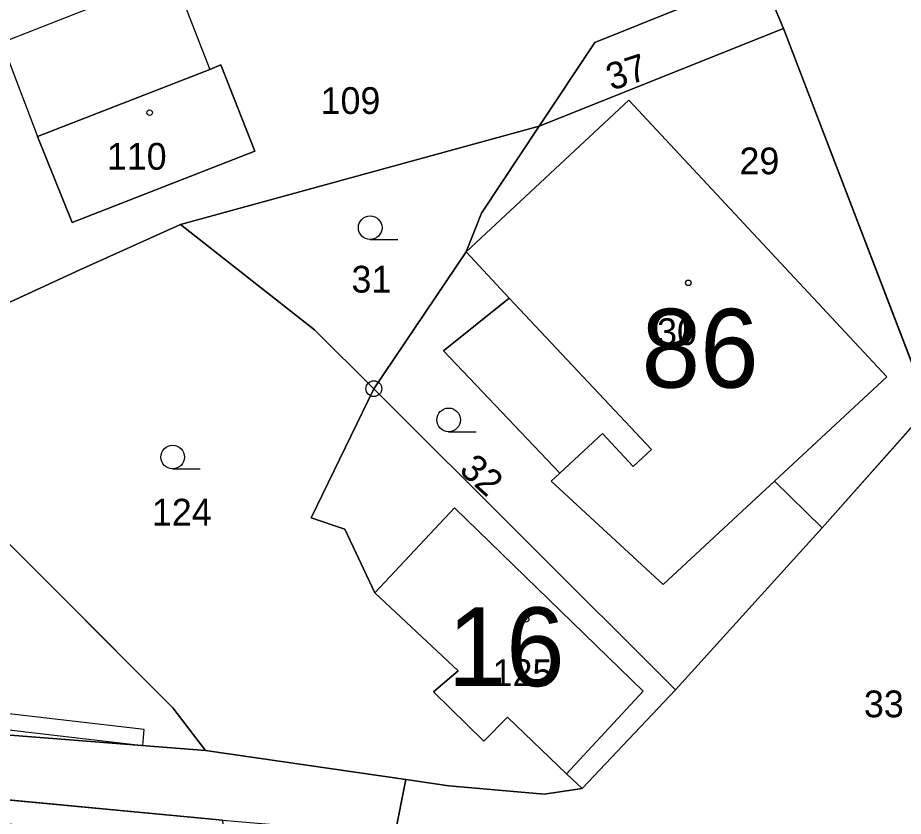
# Model space of a CAD drawing. Extents: x -689422 to -685210, y -987725 to -982160.
# Drawn here: x -686128 to -686071.8, y -987125.3 to -987074.6 of the extents above; entities that cross this region are included whole.
import ezdxf

# ---------------------------------------------------------------- set-up
doc = ezdxf.new("R2010")
doc.units = 0
for name, color, linetype in [('KN_Budovy', 7, 'Continuous'), ('KN_Budovy_cisla_domovni', 7, 'Continuous'), ('KN_Hranice_parcel', 7, 'Continuous'), ('KN_Hranice_parcel_vnitrni_kresba', 7, 'Continuous'), ('KN_Parcelni cisla', 7, 'Continuous'), ('KN_Polygon parcely', 7, 'Continuous'), ('KN_POZEMKY_OSTATNI PLOCHA', 7, 'Continuous'), ('KN_POZEMKY_TTP', 7, 'Continuous'), ('KN_POZEMKY_ZAHRADA', 7, 'Continuous'), ('KN_POZEMKY_ZASTAVENA PLOCHA', 7, 'Continuous'), ('KN_VYUZITI_16_ostatni plocha_silnice', 7, 'Continuous'), ('KN_VYUZITI_17_ostatni plocha_ostatni komunikace', 7, 'Continuous'), ('KN_VYUZITI_23_ostatni plocha_manipulacni plocha', 7, 'Continuous'), ('KN_Věcná břemena k části', 7, 'Continuous'), ('KN_Značky bodu BP', 7, 'Continuous'), ('KN_Značky budov', 7, 'Continuous'), ('KN_Značky kultur', 7, 'Continuous')]:
    doc.layers.add(name, color=color, linetype=linetype)

msp = doc.modelspace()

# ---------------------------------------------------------------- linework, layer by layer
at = {"layer": 'KN_Budovy'}
for points in [[(-686126.73, -987082.15), (-686124.54, -987087.61), (-686112.93, -987083.08), (-686115.1, -987077.6), (-686115.8, -987077.89)], [(-686099.52, -987089.48), (-686096.79, -987092.41), (-686087.75, -987102.02), (-686088.92, -987103.11), (-686090.86, -987101.01), (-686093.57, -987103.53), (-686094.12, -987104.04), (-686087.01, -987110.59), (-686079.95, -987104.03), (-686072.82, -987097.41), (-686089.19, -987079.85)], [(-686105.32, -987111.12), (-686100.03, -987116.08), (-686101.59, -987117.41), (-686098.39, -987120.54), (-686096.9, -987119.02), (-686093.15, -987122.61), (-686088.28, -987117.37), (-686100.27, -987105.73)]]:
    msp.add_lwpolyline(points, close=True, dxfattribs=at)
at = {"layer": 'KN_Hranice_parcel'}
for p, q in [((-686080.13, -987073.48), (-686079.38, -987075.29)), ((-686079.38, -987075.29), (-686094.88, -987081.5)), ((-686070.14, -987099.36), (-686079.38, -987075.29)), ((-686117.66, -987087.74), (-686094.88, -987081.5)), ((-686099.52, -987089.48), (-686105.38, -987098.16)), ((-686072.82, -987097.41), (-686079.95, -987104.03)), ((-686105.38, -987098.16), (-686086.23, -987117.28)), ((-686076.93, -987106.99), (-686070.14, -987099.36)), ((-686079.95, -987104.03), (-686087.01, -987110.59)), ((-686079.95, -987104.03), (-686076.93, -987106.99)), ((-686086.23, -987117.28), (-686076.93, -987106.99)), ((-686086.23, -987117.28), (-686092.15, -987123.54)), ((-686116.06, -987121.13), (-686103.36, -987122.98)), ((-686114.99, -987125.55), (-686145.3, -987122.7)), ((-686103.36, -987122.98), (-686104.04, -987126.48)), ((-686100.62, -987123.38), (-686103.36, -987122.98))]:
    msp.add_line(p, q, dxfattribs=at)
for points in [[(-686094.88, -987081.5), (-686091.35, -987076.18), (-686085.76, -987073.93), (-686080.13, -987073.48)], [(-686115.1, -987077.6), (-686112.93, -987083.08), (-686124.54, -987087.61), (-686126.73, -987082.15), (-686115.8, -987077.89), (-686115.1, -987077.6)], [(-686099.52, -987089.48), (-686089.19, -987079.85), (-686072.82, -987097.41)], [(-686094.88, -987081.5), (-686098.55, -987087.01), (-686099.52, -987089.48)], [(-686135.99, -987096.12), (-686124.04, -987090.62), (-686117.66, -987087.74)], [(-686105.38, -987098.16), (-686109.15, -987094.42), (-686117.66, -987087.74)], [(-686087.01, -987110.59), (-686094.12, -987104.04), (-686093.57, -987103.53), (-686100.96, -987095.75), (-686096.79, -987092.41), (-686099.52, -987089.48)], [(-686135.99, -987096.12), (-686131.32, -987103.36), (-686132.37, -987104.17), (-686118.14, -987118.42), (-686116.06, -987121.13)], [(-686105.32, -987111.12), (-686107.23, -987107.07), (-686109.37, -987106.35), (-686105.38, -987098.16)], [(-686092.15, -987123.54), (-686093.15, -987122.61), (-686096.9, -987119.02), (-686098.39, -987120.54), (-686101.59, -987117.41), (-686100.03, -987116.08), (-686105.32, -987111.12)], [(-686116.06, -987121.13), (-686142.77, -987119.04), (-686143.51, -987118.98)], [(-686092.15, -987123.54), (-686094.56, -987123.91), (-686100.62, -987123.38)]]:
    msp.add_lwpolyline(points, dxfattribs=at)
at = {"layer": 'KN_Hranice_parcel_vnitrni_kresba'}
for p, q in [((-686129, -987076.19), (-686122.84, -987073.78)), ((-686117.41, -987073.78), (-686115.8, -987077.89)), ((-686129, -987076.19), (-686126.73, -987082.15)), ((-686096.79, -987092.41), (-686087.75, -987102.02)), ((-686093.57, -987103.53), (-686090.86, -987101.01)), ((-686090.86, -987101.01), (-686088.92, -987103.11)), ((-686088.92, -987103.11), (-686087.75, -987102.02)), ((-686105.32, -987111.12), (-686100.27, -987105.73)), ((-686100.27, -987105.73), (-686088.28, -987117.37)), ((-686093.15, -987122.61), (-686088.28, -987117.37))]:
    msp.add_line(p, q, dxfattribs=at)
at = {"layer": 'KN_Polygon parcely'}
for points in [[(-686115.2, -986987.3), (-686107.22, -987009.14), (-686106.96, -987009.84), (-686105.76, -987013.13), (-686100.06, -987028.6), (-686097.55, -987035.55), (-686094.14, -987041.82), (-686084.02, -987064.7), (-686081.41, -987070.59), (-686080.13, -987073.48), (-686079.38, -987075.29), (-686070.14, -987099.36), (-686068.78, -987101.64), (-686056.17, -987116.86), (-686038.83, -987125.06)], [(-686038.83, -987125.06), (-686056.17, -987116.86), (-686068.78, -987101.64), (-686070.14, -987099.36), (-686076.93, -987106.99), (-686086.23, -987117.28), (-686092.15, -987123.54), (-686094.56, -987123.91), (-686100.62, -987123.38), (-686103.36, -987122.98), (-686104.04, -987126.48)], [(-686190.15, -987101.97), (-686167.76, -987114.34), (-686163.6, -987116.64), (-686153.13, -987120.11), (-686145.3, -987122.7), (-686114.99, -987125.55), (-686104.04, -987126.48), (-686103.36, -987122.98), (-686116.06, -987121.13), (-686142.77, -987119.04), (-686143.51, -987118.98), (-686150.13, -987117.05), (-686159.73, -987114.25), (-686177.22, -987105.23)]]:
    msp.add_lwpolyline(points, dxfattribs=at)
for points in [[(-686169.56, -987057.31), (-686194.42, -987094.68), (-686189.14, -987097.54), (-686187.67, -987094.56), (-686154.36, -987091.69), (-686155.27, -987105.11), (-686147.57, -987109.54), (-686141.26, -987111.98), (-686143.51, -987118.98), (-686142.77, -987119.04), (-686116.06, -987121.13), (-686118.14, -987118.42), (-686132.37, -987104.17), (-686131.32, -987103.36), (-686135.99, -987096.12), (-686139.73, -987097.8), (-686146.5, -987089.5), (-686164.44, -987061.16)], [(-686135.99, -987096.12), (-686124.04, -987090.62), (-686117.66, -987087.74), (-686094.88, -987081.5), (-686091.35, -987076.18), (-686085.76, -987073.93), (-686080.13, -987073.48), (-686081.41, -987070.59), (-686093.91, -987073.8), (-686117.41, -987073.78), (-686122.84, -987073.78), (-686141.09, -987073.76), (-686164.44, -987061.16), (-686146.5, -987089.5), (-686139.73, -987097.8)], [(-686094.88, -987081.5), (-686079.38, -987075.29), (-686080.13, -987073.48), (-686085.76, -987073.93), (-686091.35, -987076.18)], [(-686099.52, -987089.48), (-686089.19, -987079.85), (-686072.82, -987097.41), (-686079.95, -987104.03), (-686076.93, -987106.99), (-686070.14, -987099.36), (-686079.38, -987075.29), (-686094.88, -987081.5), (-686098.55, -987087.01)], [(-686115.1, -987077.6), (-686115.8, -987077.89), (-686126.73, -987082.15), (-686124.54, -987087.61), (-686112.93, -987083.08)], [(-686115.1, -987077.6), (-686112.93, -987083.08), (-686124.54, -987087.61), (-686126.73, -987082.15), (-686115.8, -987077.89)], [(-686079.95, -987104.03), (-686072.82, -987097.41), (-686089.19, -987079.85), (-686099.52, -987089.48), (-686096.79, -987092.41), (-686100.96, -987095.75), (-686093.57, -987103.53), (-686094.12, -987104.04), (-686087.01, -987110.59)], [(-686094.88, -987081.5), (-686117.66, -987087.74), (-686109.15, -987094.42), (-686105.38, -987098.16), (-686099.52, -987089.48), (-686098.55, -987087.01)], [(-686093.15, -987122.61), (-686096.9, -987119.02), (-686098.39, -987120.54), (-686101.59, -987117.41), (-686100.03, -987116.08), (-686105.32, -987111.12), (-686107.23, -987107.07), (-686109.37, -987106.35), (-686105.38, -987098.16), (-686109.15, -987094.42), (-686117.66, -987087.74), (-686124.04, -987090.62), (-686135.99, -987096.12), (-686131.32, -987103.36), (-686132.37, -987104.17), (-686118.14, -987118.42), (-686116.06, -987121.13), (-686103.36, -987122.98), (-686100.62, -987123.38), (-686094.56, -987123.91), (-686092.15, -987123.54)], [(-686094.12, -987104.04), (-686093.57, -987103.53), (-686100.96, -987095.75), (-686096.79, -987092.41), (-686099.52, -987089.48), (-686105.38, -987098.16), (-686086.23, -987117.28), (-686076.93, -987106.99), (-686079.95, -987104.03), (-686087.01, -987110.59)], [(-686105.38, -987098.16), (-686109.37, -987106.35), (-686107.23, -987107.07), (-686105.32, -987111.12), (-686100.03, -987116.08), (-686101.59, -987117.41), (-686098.39, -987120.54), (-686096.9, -987119.02), (-686093.15, -987122.61), (-686092.15, -987123.54), (-686086.23, -987117.28)], [(-686145.3, -987122.7), (-686145.26, -987124.48), (-686128.35, -987125.81), (-686128.94, -987134.18), (-686127.14, -987136.48), (-686123.59, -987138.15), (-686120.74, -987132.91), (-686112.92, -987134.88), (-686114.99, -987125.55)]]:
    msp.add_lwpolyline(points, close=True, dxfattribs=at)
at = {"layer": 'KN_POZEMKY_OSTATNI PLOCHA'}
for p, q in [((-686091.35, -987076.18), (-686085.76, -987073.93)), ((-686085.76, -987073.93), (-686091.35, -987076.18)), ((-686080.13, -987073.48), (-686079.38, -987075.29)), ((-686079.38, -987075.29), (-686080.13, -987073.48)), ((-686094.88, -987081.5), (-686079.38, -987075.29)), ((-686079.38, -987075.29), (-686094.88, -987081.5)), ((-686079.38, -987075.29), (-686070.14, -987099.36)), ((-686070.14, -987099.36), (-686079.38, -987075.29)), ((-686094.88, -987081.5), (-686091.35, -987076.18)), ((-686091.35, -987076.18), (-686094.88, -987081.5)), ((-686115.8, -987077.89), (-686126.73, -987082.15)), ((-686115.1, -987077.6), (-686115.8, -987077.89)), ((-686112.93, -987083.08), (-686115.1, -987077.6)), ((-686089.19, -987079.85), (-686099.52, -987089.48)), ((-686072.82, -987097.41), (-686089.19, -987079.85)), ((-686094.88, -987081.5), (-686117.66, -987087.74)), ((-686098.55, -987087.01), (-686094.88, -987081.5)), ((-686126.73, -987082.15), (-686124.54, -987087.61)), ((-686124.54, -987087.61), (-686112.93, -987083.08)), ((-686099.52, -987089.48), (-686098.55, -987087.01)), ((-686117.66, -987087.74), (-686124.04, -987090.62)), ((-686124.04, -987090.62), (-686135.99, -987096.12)), ((-686079.95, -987104.03), (-686072.82, -987097.41)), ((-686070.14, -987099.36), (-686076.93, -987106.99)), ((-686076.93, -987106.99), (-686070.14, -987099.36)), ((-686076.93, -987106.99), (-686079.95, -987104.03)), ((-686086.23, -987117.28), (-686076.93, -987106.99)), ((-686092.15, -987123.54), (-686086.23, -987117.28)), ((-686142.77, -987119.04), (-686116.06, -987121.13)), ((-686116.06, -987121.13), (-686103.36, -987122.98)), ((-686114.99, -987125.55), (-686145.3, -987122.7)), ((-686104.04, -987126.48), (-686103.36, -987122.98)), ((-686103.36, -987122.98), (-686104.04, -987126.48)), ((-686103.36, -987122.98), (-686100.62, -987123.38)), ((-686100.62, -987123.38), (-686094.56, -987123.91)), ((-686094.56, -987123.91), (-686092.15, -987123.54))]:
    msp.add_line(p, q, dxfattribs=at)
at = {"layer": 'KN_POZEMKY_TTP'}
for p, q in [((-686132.37, -987104.17), (-686118.14, -987118.42)), ((-686118.14, -987118.42), (-686116.06, -987121.13)), ((-686116.06, -987121.13), (-686142.77, -987119.04))]:
    msp.add_line(p, q, dxfattribs=at)
at = {"layer": 'KN_POZEMKY_ZAHRADA'}
for p, q in [((-686117.66, -987087.74), (-686094.88, -987081.5)), ((-686094.88, -987081.5), (-686098.55, -987087.01)), ((-686098.55, -987087.01), (-686099.52, -987089.48)), ((-686124.04, -987090.62), (-686117.66, -987087.74)), ((-686109.15, -987094.42), (-686117.66, -987087.74)), ((-686117.66, -987087.74), (-686109.15, -987094.42)), ((-686099.52, -987089.48), (-686105.38, -987098.16)), ((-686105.38, -987098.16), (-686099.52, -987089.48)), ((-686099.52, -987089.48), (-686096.79, -987092.41)), ((-686135.99, -987096.12), (-686124.04, -987090.62)), ((-686096.79, -987092.41), (-686100.96, -987095.75)), ((-686105.38, -987098.16), (-686109.15, -987094.42)), ((-686109.15, -987094.42), (-686105.38, -987098.16)), ((-686100.96, -987095.75), (-686093.57, -987103.53)), ((-686105.38, -987098.16), (-686109.37, -987106.35)), ((-686086.23, -987117.28), (-686105.38, -987098.16)), ((-686093.57, -987103.53), (-686094.12, -987104.04)), ((-686118.14, -987118.42), (-686132.37, -987104.17)), ((-686094.12, -987104.04), (-686087.01, -987110.59)), ((-686087.01, -987110.59), (-686079.95, -987104.03)), ((-686079.95, -987104.03), (-686076.93, -987106.99)), ((-686109.37, -987106.35), (-686107.23, -987107.07)), ((-686107.23, -987107.07), (-686105.32, -987111.12)), ((-686076.93, -987106.99), (-686086.23, -987117.28)), ((-686105.32, -987111.12), (-686100.03, -987116.08)), ((-686100.03, -987116.08), (-686101.59, -987117.41)), ((-686101.59, -987117.41), (-686098.39, -987120.54)), ((-686116.06, -987121.13), (-686118.14, -987118.42)), ((-686098.39, -987120.54), (-686096.9, -987119.02)), ((-686096.9, -987119.02), (-686093.15, -987122.61)), ((-686103.36, -987122.98), (-686116.06, -987121.13)), ((-686145.3, -987122.7), (-686114.99, -987125.55)), ((-686093.15, -987122.61), (-686092.15, -987123.54)), ((-686100.62, -987123.38), (-686103.36, -987122.98)), ((-686094.56, -987123.91), (-686100.62, -987123.38)), ((-686092.15, -987123.54), (-686094.56, -987123.91))]:
    msp.add_line(p, q, dxfattribs=at)
at = {"layer": 'KN_POZEMKY_ZASTAVENA PLOCHA'}
for p, q in [((-686126.73, -987082.15), (-686115.8, -987077.89)), ((-686115.8, -987077.89), (-686115.1, -987077.6)), ((-686115.1, -987077.6), (-686112.93, -987083.08)), ((-686099.52, -987089.48), (-686089.19, -987079.85)), ((-686089.19, -987079.85), (-686072.82, -987097.41)), ((-686124.54, -987087.61), (-686126.73, -987082.15)), ((-686112.93, -987083.08), (-686124.54, -987087.61)), ((-686096.79, -987092.41), (-686099.52, -987089.48)), ((-686100.96, -987095.75), (-686096.79, -987092.41)), ((-686093.57, -987103.53), (-686100.96, -987095.75)), ((-686072.82, -987097.41), (-686079.95, -987104.03)), ((-686109.37, -987106.35), (-686105.38, -987098.16)), ((-686105.38, -987098.16), (-686086.23, -987117.28)), ((-686094.12, -987104.04), (-686093.57, -987103.53)), ((-686087.01, -987110.59), (-686094.12, -987104.04)), ((-686079.95, -987104.03), (-686087.01, -987110.59)), ((-686107.23, -987107.07), (-686109.37, -987106.35)), ((-686105.32, -987111.12), (-686107.23, -987107.07)), ((-686100.03, -987116.08), (-686105.32, -987111.12)), ((-686101.59, -987117.41), (-686100.03, -987116.08)), ((-686098.39, -987120.54), (-686101.59, -987117.41)), ((-686086.23, -987117.28), (-686092.15, -987123.54)), ((-686096.9, -987119.02), (-686098.39, -987120.54)), ((-686093.15, -987122.61), (-686096.9, -987119.02)), ((-686092.15, -987123.54), (-686093.15, -987122.61))]:
    msp.add_line(p, q, dxfattribs=at)
at = {"layer": 'KN_VYUZITI_16_ostatni plocha_silnice'}
for p, q in [((-686079.38, -987075.29), (-686080.13, -987073.48)), ((-686070.14, -987099.36), (-686079.38, -987075.29))]:
    msp.add_line(p, q, dxfattribs=at)
at = {"layer": 'KN_VYUZITI_17_ostatni plocha_ostatni komunikace'}
for p, q in [((-686085.76, -987073.93), (-686091.35, -987076.18)), ((-686091.35, -987076.18), (-686094.88, -987081.5)), ((-686115.8, -987077.89), (-686126.73, -987082.15)), ((-686115.1, -987077.6), (-686115.8, -987077.89)), ((-686112.93, -987083.08), (-686115.1, -987077.6)), ((-686094.88, -987081.5), (-686117.66, -987087.74)), ((-686126.73, -987082.15), (-686124.54, -987087.61)), ((-686124.54, -987087.61), (-686112.93, -987083.08)), ((-686117.66, -987087.74), (-686124.04, -987090.62)), ((-686124.04, -987090.62), (-686135.99, -987096.12)), ((-686076.93, -987106.99), (-686070.14, -987099.36)), ((-686086.23, -987117.28), (-686076.93, -987106.99)), ((-686092.15, -987123.54), (-686086.23, -987117.28)), ((-686142.77, -987119.04), (-686116.06, -987121.13)), ((-686116.06, -987121.13), (-686103.36, -987122.98)), ((-686114.99, -987125.55), (-686145.3, -987122.7)), ((-686104.04, -987126.48), (-686103.36, -987122.98)), ((-686103.36, -987122.98), (-686104.04, -987126.48)), ((-686103.36, -987122.98), (-686100.62, -987123.38)), ((-686100.62, -987123.38), (-686094.56, -987123.91)), ((-686094.56, -987123.91), (-686092.15, -987123.54))]:
    msp.add_line(p, q, dxfattribs=at)
at = {"layer": 'KN_VYUZITI_23_ostatni plocha_manipulacni plocha'}
for p, q in [((-686091.35, -987076.18), (-686085.76, -987073.93)), ((-686080.13, -987073.48), (-686079.38, -987075.29)), ((-686094.88, -987081.5), (-686079.38, -987075.29)), ((-686079.38, -987075.29), (-686094.88, -987081.5)), ((-686079.38, -987075.29), (-686070.14, -987099.36)), ((-686094.88, -987081.5), (-686091.35, -987076.18)), ((-686089.19, -987079.85), (-686099.52, -987089.48)), ((-686072.82, -987097.41), (-686089.19, -987079.85)), ((-686098.55, -987087.01), (-686094.88, -987081.5)), ((-686099.52, -987089.48), (-686098.55, -987087.01)), ((-686079.95, -987104.03), (-686072.82, -987097.41)), ((-686070.14, -987099.36), (-686076.93, -987106.99)), ((-686076.93, -987106.99), (-686079.95, -987104.03))]:
    msp.add_line(p, q, dxfattribs=at)
at = {"layer": 'KN_Věcná břemena k části'}
msp.add_lwpolyline([(-686142.24, -987117.21), (-686142.92, -987117.15), (-686152.63, -987116.32), (-686147.96, -987117.68), (-686144.28, -987118.11), (-686143.23, -987118.12), (-686142.34, -987118.21), (-686120.05, -987120.82), (-686119.97, -987119.8)], close=True, dxfattribs=at)
at = {"layer": 'KN_Značky bodu BP'}
for radius in [0.5, 0.0303]:
    msp.add_circle((-686105.38, -987098.16), radius, dxfattribs=at)
at = {"layer": 'KN_Značky budov'}
for centre in [(-686119.617, -987080.639), (-686085.417, -987091.439), (-686095.707, -987112.799)]:
    msp.add_circle(centre, 0.175, dxfattribs=at)
at = {"layer": 'KN_Značky kultur'}
for p, q in [((-686105.613, -987088.69), (-686103.863, -987088.69)), ((-686100.633, -987100.89), (-686098.883, -987100.89)), ((-686118.153, -987103.25), (-686116.403, -987103.25))]:
    msp.add_line(p, q, dxfattribs=at)
for centre in [(-686105.613, -987087.94), (-686100.633, -987100.14), (-686118.153, -987102.5)]:
    msp.add_circle(centre, 0.75, dxfattribs=at)

# ---------------------------------------------------------------- texts
at = {"layer": 'KN_Budovy_cisla_domovni'}
for s, p in [('86', (-686088.388, -987098.094)), ('16', (-686100.705, -987117.044))]:
    msp.add_text(s, height=5, dxfattribs=at).set_placement(p)
at = {"layer": 'KN_Parcelni cisla'}
for s, rotation, p in [('37', 18, (-686090.297, -987079.248)), ('32', 318, (-686100.038, -987103.421))]:
    msp.add_text(s, height=1.7, rotation=rotation, dxfattribs=at).set_placement(p)
for s, p in [('109', (-686108.76, -987080.72)), ('110', (-686122.33, -987084.26)), ('29', (-686082.17, -987084.55)), ('31', (-686106.8, -987092.06)), ('30', (-686087.4, -987095.39)), ('124', (-686119.47, -987106.85)), ('125', (-686097.84, -987117.04)), ('33', (-686074.27, -987119.02))]:
    msp.add_text(s, height=1.7, dxfattribs=at).set_placement(p)

doc.saveas('drawing.dxf')
